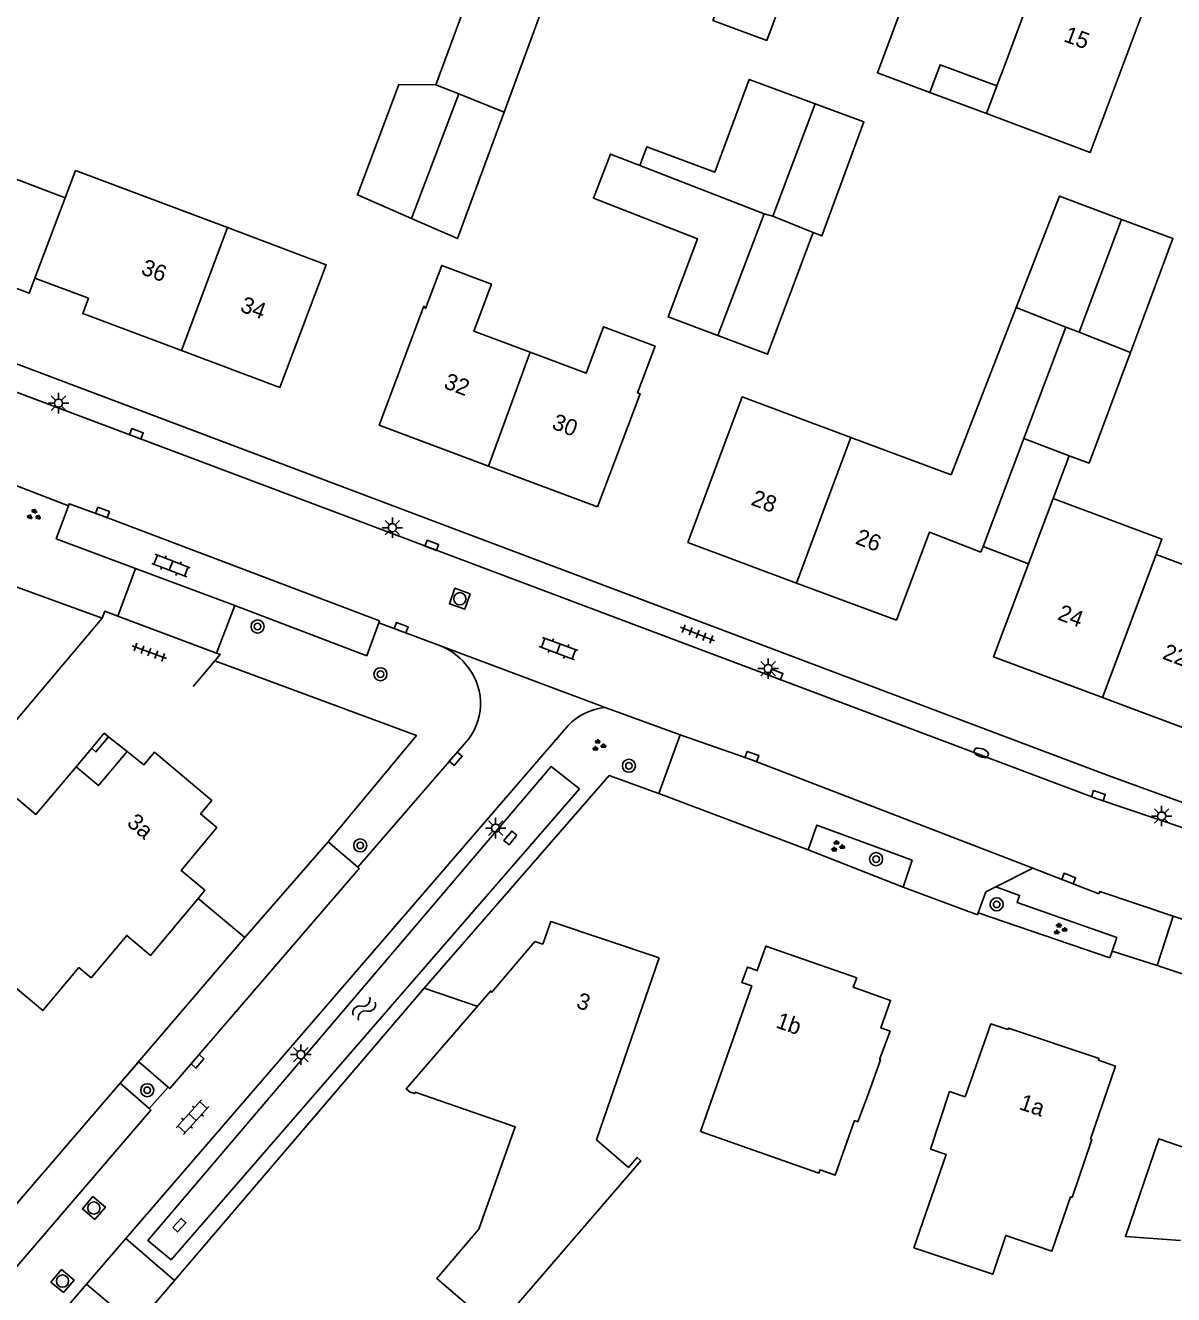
# Model space of a CAD drawing. Extents: x 136000 to 138005, y 398500 to 400500.
# Drawn here: x 137265.3 to 137335.5, y 399055.6 to 399133.2 of the extents above; entities that cross this region are included whole.
import ezdxf

# ---------------------------------------------------------------- set-up
doc = ezdxf.new("R2010")
doc.units = 0
for name, color, linetype in [('gg-afsc-erfafscheiding', 7, 'Continuous'), ('gg-afsc-hekwerk', 7, 'Continuous'), ('gg-anno-huisnummerreeks BGT', 7, 'Continuous'), ('gg-bbg-bijgebouw', 7, 'Continuous'), ('gg-bbg-gedigitaliseerde bebouwing', 7, 'Continuous'), ('gg-bbg-gedigitaliseerde bijgebouw', 7, 'Continuous'), ('gg-bbg-hoofdgebouw', 7, 'Continuous'), ('gg-bbg-luifel en loopbrug', 7, 'Continuous'), ('gg-bbg-onder overbouw', 7, 'Continuous'), ('gg-bbg-pand overbouw', 7, 'Continuous'), ('gg-bbg-pilaar onder overbouw', 7, 'Continuous'), ('gg-bbg-pilaar pand', 7, 'Continuous'), ('gg-bbg-tussenscheiding', 7, 'Continuous'), ('gg-knt-verharding', 7, 'Continuous'), ('gg-knt-verharding nz', 7, 'Continuous'), ('gg-kntw-bovenkant insteek waterloop', 7, 'Continuous'), ('gt-grn-groengrens', 7, 'Continuous'), ('gt-grn-vlakafsluiter', 7, 'Continuous'), ('gt-grn-weggrens', 7, 'Continuous'), ('gt-symb-boom', 7, 'Continuous'), ('gt-symb-brandkraan', 7, 'Continuous'), ('gt-symb-groenvak', 7, 'Continuous'), ('gt-symb-klinker verharding', 7, 'Continuous'), ('gt-symb-kolk', 7, 'Continuous'), ('gt-symb-kolk center center', 7, 'Continuous'), ('gt-symb-lichtmast', 7, 'Continuous'), ('gt-symb-rioolschacht', 7, 'Continuous'), ('gt-symb-tegel verharding', 7, 'Continuous'), ('gt-symb-watersymbool', 7, 'Continuous')]:
    doc.layers.add(name, color=color, linetype=linetype)

# ---------------------------------------------------------------- blocks, each defined once
blk = doc.blocks.new('gt0-KOLK')
at = {"layer": 'gt-symb-kolk'}
blk.add_lwpolyline([(0, 0), (0.375, 0), (0.375, 0.4), (-0.375, 0.4), (-0.375, 0), (0, 0)], dxfattribs=at)
blk = doc.blocks.new('gt0-BOOM')
at = {"layer": 'gt-symb-boom'}
for radius in [0.4, 0.2]:
    blk.add_circle((0, 0), radius, dxfattribs=at)
blk = doc.blocks.new('gt0-RS')
at = {"layer": 'gt-symb-rioolschacht'}
blk.add_lwpolyline([(-0.5, -0.5), (0.5, -0.5), (0.5, 0.5), (-0.5, 0.5)], close=True, dxfattribs=at)
blk.add_circle((0, 0), 0.375, dxfattribs=at)
blk = doc.blocks.new('gt0-KL1')
at = {"layer": 'gt-symb-klinker verharding'}
for p, q in [((-1.15, 0.3), (1.15, 0.3)), ((-1, -0.3), (-1, 0.3)), ((-0.5, 0.3), (-0.5, 0.45)), ((0, -0.3), (0, 0.3)), ((0.5, 0.3), (0.5, 0.45)), ((1, -0.3), (1, 0.3)), ((-1.15, -0.3), (1.15, -0.3)), ((-0.5, -0.45), (-0.5, -0.3)), ((0.5, -0.45), (0.5, -0.3))]:
    blk.add_line(p, q, dxfattribs=at)
blk = doc.blocks.new('gt0-LMAST')
at = {"layer": 'gt-symb-lichtmast'}
for p, q in [((-0.182, 0.173), (-0.447, 0.438)), ((-0.005, 0.246), (-0.005, 0.621)), ((0.172, 0.173), (0.437, 0.438)), ((-0.255, -0.004), (-0.63, -0.004)), ((-0.182, -0.181), (-0.447, -0.446)), ((-0.005, -0.254), (-0.005, -0.629)), ((0.437, -0.446), (0.172, -0.181)), ((0.245, -0.004), (0.62, -0.004))]:
    blk.add_line(p, q, dxfattribs=at)
blk.add_circle((-0.005, -0.004), 0.25, dxfattribs=at)
blk = doc.blocks.new('gt0-GRVAK')
at = {"layer": 'gt-symb-groenvak'}
for p, q in [((-0.11, 0.189), (-0.228, 0.24)), ((-0.182, 0.153), (0.088, 0.153)), ((-0.091, 0.211), (-0.156, 0.322)), ((-0.047, 0.214), (-0.047, 0.393)), ((-0.004, 0.211), (0.061, 0.322)), ((0.015, 0.189), (0.133, 0.24)), ((0.262, -0.052), (0.197, 0.059)), ((0.305, -0.049), (0.305, 0.13)), ((0.349, -0.052), (0.414, 0.059)), ((-0.245, -0.228), (-0.363, -0.177)), ((-0.318, -0.264), (-0.047, -0.264)), ((-0.226, -0.206), (-0.291, -0.095)), ((-0.183, -0.203), (-0.183, -0.024)), ((-0.139, -0.206), (-0.074, -0.095)), ((-0.12, -0.228), (-0.002, -0.177)), ((0.243, -0.074), (0.125, -0.023)), ((0.17, -0.11), (0.441, -0.11)), ((0.368, -0.074), (0.486, -0.023))]:
    blk.add_line(p, q, dxfattribs=at)
blk = doc.blocks.new('gt0-KOLKCC')
at = {"layer": 'gt-symb-kolk center center'}
blk.add_lwpolyline([(-0.375, 0.2), (0.375, 0.2), (0.375, -0.2), (-0.375, -0.2)], close=True, dxfattribs=at)
blk = doc.blocks.new('gt0-TEG1')
at = {"layer": 'gt-symb-tegel verharding'}
for p, q in [((-1.125, 0), (1.125, 0)), ((-0.9, -0.25), (-0.9, 0.25)), ((-0.45, -0.25), (-0.45, 0.25)), ((0, -0.25), (0, 0.25)), ((0.45, -0.25), (0.45, 0.25)), ((0.9, -0.25), (0.9, 0.25))]:
    blk.add_line(p, q, dxfattribs=at)
blk = doc.blocks.new('gt0-BR')
at = {"layer": 'gt-symb-brandkraan'}
for centre, radius, start, end in [((-0.244, 0), 0.206, 107.56694, 252.43307), ((0.599, -2.664), 3, 106.89205, 107.56694), ((0, -0.691), 0.938, 73.10799, 106.89205), ((-0.599, -2.664), 3, 72.43309, 73.10799), ((0.244, 0), 0.206, 287.56695, 72.43309), ((0.599, 2.664), 3, 252.43307, 253.10797), ((0, 0.691), 0.938, 253.10797, 286.89206), ((-0.599, 2.664), 3, 286.89206, 287.56695)]:
    blk.add_arc(centre, radius, start, end, dxfattribs=at)
blk = doc.blocks.new('gt0-WA')
at = {"layer": 'gt-symb-watersymbool'}
for centre, start, end in [((-0.323, 0.022), 28.07249, 151.92751), ((0.427, 0.422), 208.07248, 331.92751), ((-0.323, -0.428), 28.07249, 151.92751), ((0.427, -0.028), 208.07248, 331.92751)]:
    blk.add_arc(centre, 0.425, start, end, dxfattribs=at)

msp = doc.modelspace()

# ---------------------------------------------------------------- linework, layer by layer
at = {"layer": 'gg-afsc-erfafscheiding'}
for p, q in [((137242.806, 399064.736), (137270.001, 399096.999)), ((137274.433, 399056.505), (137289.699, 399074.373)), ((137289.699, 399074.373), (137292.929, 399073.264)), ((137272.066, 399053.734), (137274.433, 399056.505))]:
    msp.add_line(p, q, dxfattribs=at)
msp.add_lwpolyline([(137244.533, 399106.666), (137255.148, 399102.406), (137270.001, 399096.999)], dxfattribs=at)
at = {"layer": 'gg-afsc-hekwerk'}
for p, q in [((137304.058, 399086.273), (137303.469, 399086.491)), ((137278.74, 399077.47), (137275.868, 399079.858)), ((137271.1, 399068.564), (137278.74, 399077.47)), ((137261.636, 399057.547), (137271.1, 399068.564))]:
    msp.add_line(p, q, dxfattribs=at)
msp.add_lwpolyline([(137289.699, 399074.373), (137301.018, 399087.382), (137303.469, 399086.491)], dxfattribs=at)
at = {"layer": 'gg-bbg-bijgebouw'}
msp.add_lwpolyline([(137261.943, 399118.231), (137265.55, 399116.87), (137265.898, 399117.797)], dxfattribs=at)
at = {"layer": 'gg-bbg-gedigitaliseerde bebouwing'}
for p, q in [((137324.724, 399129.544), (137324.092, 399127.852)), ((137324.092, 399127.852), (137327.279, 399126.657)), ((137267.747, 399122.714), (137268.373, 399124.381)), ((137268.373, 399124.381), (137277.674, 399120.88)), ((137321.934, 399105.756), (137325.911, 399116.006)), ((137315.789, 399108.054), (137321.934, 399105.756)), ((137323.879, 399101.381), (137326.367, 399107.978)), ((137305.82, 399101.631), (137308.11, 399107.754)), ((137326.66, 399100.332), (137328.164, 399104.318)), ((137340.611, 399098.579), (137334.464, 399100.891))]:
    msp.add_line(p, q, dxfattribs=at)
for points in [[(137314.72, 399142.33), (137312.115, 399135.348), (137311.818, 399135.458), (137310.649, 399132.328), (137307.358, 399133.557), (137308.545, 399136.735), (137305.082, 399138.028)], [(137320.617, 399129.155), (137317.414, 399130.353), (137321.01, 399139.991)], [(137334.04, 399135.12), (137330.434, 399125.478), (137327.279, 399126.657)], [(137320.617, 399129.155), (137321.246, 399130.841), (137324.724, 399129.544)], [(137277.674, 399120.88), (137283.704, 399118.61), (137280.88, 399111.1)], [(137286.95, 399108.81), (137289.682, 399116.076), (137289.781, 399115.934), (137290.77, 399118.569), (137293.815, 399117.427), (137292.739, 399114.558), (137296.172, 399113.27)], [(137296.172, 399113.27), (137299.605, 399111.982), (137300.669, 399114.817), (137303.816, 399113.636), (137302.746, 399110.784), (137302.904, 399110.725), (137300.3, 399103.801)], [(137315.789, 399108.054), (137309.151, 399110.537), (137308.11, 399107.754)], [(137328.164, 399104.318), (137334.814, 399101.826), (137334.464, 399100.891)]]:
    msp.add_lwpolyline(points, dxfattribs=at)
at = {"layer": 'gg-bbg-gedigitaliseerde bijgebouw'}
for p, q in [((137264.208, 399124.048), (137267.747, 399122.714)), ((137330.355, 399106.477), (137332.891, 399113.249)), ((137329.148, 399106.929), (137326.367, 399107.978)), ((137329.148, 399106.929), (137330.355, 399106.477))]:
    msp.add_line(p, q, dxfattribs=at)
for points in [[(137290.418, 399129.623), (137292.812, 399136.135), (137297.03, 399134.584), (137294.591, 399127.95)], [(137313.612, 399128.447), (137309.569, 399129.943), (137307.472, 399124.271), (137303.313, 399125.832), (137302.882, 399124.684)], [(137290.418, 399129.623), (137288.147, 399129.631), (137285.614, 399122.881), (137288.927, 399121.437)], [(137313.612, 399128.447), (137316.592, 399127.345), (137314.013, 399120.372), (137313.496, 399120.58)], [(137294.591, 399127.95), (137291.745, 399120.21), (137288.927, 399121.437)], [(137307.654, 399114.279), (137304.612, 399115.421), (137306.406, 399120.2), (137300.046, 399122.674), (137301.098, 399125.378), (137302.882, 399124.684)], [(137332.347, 399121.381), (137328.547, 399122.797), (137325.911, 399116.006)], [(137332.891, 399113.249), (137335.487, 399120.21), (137332.347, 399121.381)], [(137313.496, 399120.58), (137310.702, 399113.135), (137307.654, 399114.279)]]:
    msp.add_lwpolyline(points, dxfattribs=at)
at = {"layer": 'gg-bbg-hoofdgebouw'}
for p, q in [((137265.898, 399117.797), (137269.169, 399116.569)), ((137280.88, 399111.1), (137274.85, 399113.37)), ((137293.625, 399106.305), (137286.95, 399108.81)), ((137300.3, 399103.801), (137293.625, 399106.305)), ((137312.475, 399099.15), (137305.82, 399101.631)), ((137323.742, 399101.037), (137323.879, 399101.381)), ((137326.66, 399100.332), (137324.516, 399094.643)), ((137318.59, 399096.871), (137312.475, 399099.15)), ((137331.19, 399092.142), (137324.516, 399094.643)), ((137337.28, 399089.861), (137331.19, 399092.142))]:
    msp.add_line(p, q, dxfattribs=at)
for points in [[(137274.85, 399113.37), (137268.82, 399115.64), (137269.169, 399116.569)], [(137318.59, 399096.871), (137320.598, 399102.259), (137323.742, 399101.037)], [(137271.539, 399088.841), (137272.56, 399088.036), (137273.205, 399088.8), (137276.705, 399085.845), (137276.027, 399085.029), (137277.021, 399084.197), (137274.839, 399081.578), (137276.289, 399080.363), (137275.868, 399079.858)], [(137268.407, 399087.905), (137265.96, 399085), (137263.128, 399087.364), (137257.34, 399080.464), (137260.445, 399077.874), (137260.498, 399077.925), (137266.376, 399073.001), (137268.582, 399075.629), (137269.329, 399075.007), (137271.515, 399077.601), (137272.963, 399076.374), (137275.868, 399079.858)], [(137304.069, 399076.226), (137297.44, 399078.443), (137296.955, 399077.068), (137296.476, 399077.225), (137293.829, 399074.127), (137293.766, 399074.203), (137288.604, 399068.219), (137288.846, 399068.01), (137289.119, 399067.924), (137289.148, 399068.009), (137295.267, 399065.887), (137293.045, 399059.635), (137290.469, 399056.627), (137294.087, 399053.528), (137302.955, 399063.816), (137302.716, 399064.021), (137302.193, 399063.413), (137300.241, 399065.094), (137304.069, 399076.226)], [(137306.601, 399065.616), (137313.838, 399063.069), (137313.909, 399063.27), (137314.839, 399062.94), (137316.023, 399066.276), (137316.21, 399066.205), (137316.867, 399067.926), (137317.606, 399069.989), (137317.551, 399070.008), (137318.191, 399071.74), (137317.628, 399071.948), (137318.217, 399073.624), (137315.942, 399074.429), (137316.148, 399074.998), (137310.592, 399076.952), (137310.065, 399075.452), (137309.461, 399075.664), (137309.129, 399074.72), (137309.733, 399074.508), (137306.601, 399065.616)], [(137319.653, 399058.493), (137324.471, 399056.884), (137325.262, 399059.256), (137328.075, 399058.295), (137329.221, 399061.606), (137329.316, 399061.574), (137330.532, 399065.118), (137330.437, 399065.151), (137331.97, 399069.614), (137330.943, 399069.975), (137330.975, 399070.07), (137325.425, 399071.938), (137325.4, 399071.851), (137324.344, 399072.191), (137322.784, 399067.732), (137321.815, 399068.052), (137320.653, 399064.532), (137321.612, 399064.199), (137319.653, 399058.493)], [(137348.291, 399060.254), (137349.341, 399063.349), (137347.121, 399064.102), (137347.218, 399064.386), (137338.781, 399067.276), (137337.697, 399064.101), (137334.621, 399065.155), (137332.577, 399059.18), (137335.944, 399058.946)]]:
    msp.add_lwpolyline(points, dxfattribs=at)
at = {"layer": 'gg-bbg-luifel en loopbrug'}
for p, q in [((137320.617, 399129.155), (137324.092, 399127.852)), ((137328.164, 399104.318), (137329.148, 399106.929)), ((137323.879, 399101.381), (137326.66, 399100.332))]:
    msp.add_line(p, q, dxfattribs=at)
at = {"layer": 'gg-bbg-onder overbouw'}
msp.add_lwpolyline([(137271.539, 399088.841), (137269.777, 399086.765), (137268.407, 399087.905)], dxfattribs=at)
at = {"layer": 'gg-bbg-pand overbouw'}
for p, q in [((137271.539, 399088.841), (137270.396, 399089.743)), ((137268.407, 399087.905), (137269.365, 399089.041))]:
    msp.add_line(p, q, dxfattribs=at)
at = {"layer": 'gg-bbg-pilaar onder overbouw'}
msp.add_lwpolyline([(137270.396, 399089.743), (137269.625, 399088.823), (137269.365, 399089.041)], dxfattribs=at)
at = {"layer": 'gg-bbg-pilaar pand'}
msp.add_lwpolyline([(137269.365, 399089.041), (137270.135, 399089.961), (137270.396, 399089.743)], dxfattribs=at)
at = {"layer": 'gg-bbg-tussenscheiding'}
for p, q in [((137325.162, 399130.717), (137327.693, 399137.493)), ((137325.162, 399130.717), (137324.724, 399129.544)), ((137291.813, 399129.063), (137288.927, 399121.437)), ((137290.418, 399129.623), (137291.813, 399129.063)), ((137291.813, 399129.063), (137294.591, 399127.95)), ((137311.024, 399121.574), (137313.612, 399128.447)), ((137310.488, 399121.726), (137302.882, 399124.684)), ((137265.898, 399117.797), (137267.747, 399122.714)), ((137310.488, 399121.726), (137307.654, 399114.279)), ((137311.024, 399121.574), (137310.488, 399121.726)), ((137313.496, 399120.58), (137311.024, 399121.574)), ((137329.747, 399114.487), (137332.347, 399121.381)), ((137274.85, 399113.37), (137277.674, 399120.88)), ((137325.911, 399116.006), (137328.942, 399114.805)), ((137328.942, 399114.805), (137326.367, 399107.978)), ((137328.942, 399114.805), (137329.747, 399114.487)), ((137329.747, 399114.487), (137332.891, 399113.249)), ((137293.625, 399106.305), (137296.172, 399113.27)), ((137314.755, 399105.277), (137315.789, 399108.054)), ((137312.475, 399099.15), (137314.755, 399105.277)), ((137331.19, 399092.142), (137334.464, 399100.891))]:
    msp.add_line(p, q, dxfattribs=at)
at = {"layer": 'gg-knt-verharding'}
for p, q in [((137267.947, 399103.86), (137264.519, 399105.189)), ((137267.947, 399103.86), (137267.19, 399101.858)), ((137272.043, 399100.04), (137267.19, 399101.858)), ((137270.959, 399097.124), (137272.043, 399100.04)), ((137272.043, 399100.04), (137278.113, 399097.766)), ((137270.959, 399097.124), (137277.008, 399094.854)), ((137278.113, 399097.766), (137277.008, 399094.854)), ((137278.113, 399097.766), (137286.183, 399094.703)), ((137286.183, 399094.703), (137286.93, 399096.705)), ((137290.705, 399095.312), (137286.93, 399096.705)), ((137276.897, 399094.382), (137275.579, 399092.825)), ((137305.347, 399089.874), (137300.773, 399091.542)), ((137298.5, 399090.438), (137271.463, 399059.067)), ((137292.412, 399089.605), (137285.634, 399081.778)), ((137304.058, 399086.273), (137305.347, 399089.874)), ((137313.183, 399082.832), (137304.058, 399086.273)), ((137278.74, 399077.47), (137283.834, 399083.315)), ((137283.834, 399083.315), (137285.634, 399081.778)), ((137323.536, 399078.861), (137318.991, 399080.549)), ((137323.582, 399078.986), (137323.536, 399078.861)), ((137331.78, 399076.646), (137331.629, 399076.227)), ((137334.52, 399075.752), (137331.78, 399076.646)), ((137341.047, 399073.625), (137334.52, 399075.752)), ((137274.041, 399068.33), (137272.247, 399069.877)), ((137272.891, 399067.007), (137271.1, 399068.564)), ((137274.041, 399068.33), (137272.891, 399067.007)), ((137269.048, 399056.267), (137271.463, 399059.067)), ((137271.463, 399059.067), (137274.433, 399056.505)), ((137265.027, 399051.605), (137269.048, 399056.267)), ((137269.048, 399056.267), (137272.066, 399053.734))]:
    msp.add_line(p, q, dxfattribs=at)
for points in [[(137388.12, 399067.557), (137352.135, 399078.769), (137330.863, 399085.959), (137230.888, 399123.562)], [(137245.505, 399119.812), (137331.53, 399087.381), (137338.37, 399084.901), (137351.83, 399080.501), (137389.9, 399068.651)], [(137270.959, 399097.124), (137270.16, 399097.424), (137270.001, 399096.999)], [(137277.008, 399094.854), (137277.227, 399094.772), (137276.897, 399094.382)], [(137318.991, 399080.549), (137319.536, 399082.2), (137313.702, 399084.345), (137313.183, 399082.832)], [(137324.654, 399080.562), (137324.054, 399080.256), (137323.582, 399078.986)], [(137331.78, 399076.646), (137332.052, 399077.478), (137325.957, 399079.617), (137326.108, 399080.047), (137324.654, 399080.562)]]:
    msp.add_lwpolyline(points, dxfattribs=at)
for centre, radius, start, end in [((137289.181, 399091.65), 3.966, 40.11803, 67.40393), ((137289.535, 399091.786), 3.61, 322.83434, 42.09397), ((137301.136, 399087.903), 3.657, 95.69348, 136.11837)]:
    msp.add_arc(centre, radius, start, end, dxfattribs=at)
at = {"layer": 'gg-knt-verharding nz'}
for p, q in [((137326.923, 399081.71), (137324.654, 399080.562)), ((137330.962, 399080.146), (137326.923, 399081.71)), ((137335.509, 399078.782), (137334.52, 399075.752)), ((137343.539, 399076.081), (137335.509, 399078.782))]:
    msp.add_line(p, q, dxfattribs=at)
for points in [[(137286.93, 399096.705), (137286.964, 399096.839), (137269.959, 399103.272), (137267.985, 399103.999), (137267.947, 399103.86)], [(137305.347, 399089.874), (137309.668, 399088.348), (137326.923, 399081.71)], [(137285.634, 399081.778), (137285.733, 399081.694), (137274.139, 399068.245), (137274.041, 399068.33)], [(137335.509, 399078.782), (137331.02, 399080.292), (137330.962, 399080.146)], [(137272.891, 399067.007), (137272.989, 399066.922), (137261.458, 399053.503), (137261.358, 399053.587)]]:
    msp.add_lwpolyline(points, dxfattribs=at)
at = {"layer": 'gg-kntw-bovenkant insteek waterloop'}
msp.add_lwpolyline([(137274.218, 399057.77), (137272.795, 399058.95), (137297.472, 399087.928), (137299.193, 399086.555), (137274.218, 399057.77)], dxfattribs=at)
at = {"layer": 'gt-grn-groengrens'}
for p, q in [((137313.183, 399082.832), (137318.991, 399080.549)), ((137323.582, 399078.986), (137331.629, 399076.227))]:
    msp.add_line(p, q, dxfattribs=at)
msp.add_lwpolyline([(137283.834, 399083.315), (137289.22, 399089.828), (137276.897, 399094.382)], dxfattribs=at)
at = {"layer": 'gt-grn-vlakafsluiter'}
msp.add_line((137271.1, 399068.564), (137272.247, 399069.877), dxfattribs=at)
at = {"layer": 'gt-grn-weggrens'}
msp.add_line((137290.705, 399095.312), (137300.773, 399091.542), dxfattribs=at)

# ---------------------------------------------------------------- block references
at = {"layer": 'gt-symb-boom'}
for p in [(137279.509, 399096.49), (137287.022, 399093.571), (137302.221, 399087.974), (137285.791, 399083.106), (137317.334, 399082.263), (137324.709, 399079.5), (137272.766, 399068.13)]:
    msp.add_blockref('gt0-BOOM', p, dxfattribs=at)
at = {"layer": 'gt-symb-brandkraan', "rotation": -20.120165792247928}
msp.add_blockref('gt0-BR', (137323.766, 399088.771), dxfattribs=at)
at = {"layer": 'gt-symb-groenvak', "rotation": -20.864661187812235}
msp.add_blockref('gt0-GRVAK', (137265.818, 399103.306), dxfattribs=at)
at = {"layer": 'gt-symb-groenvak'}
for p in [(137300.358, 399089.215), (137314.96, 399083.042), (137328.564, 399077.982)]:
    msp.add_blockref('gt0-GRVAK', p, dxfattribs=at)
at = {"layer": 'gt-symb-klinker verharding'}
for p, rotation in [((137274.216, 399100.213), -21.152645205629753), ((137297.914, 399095.14), -20.428617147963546), ((137275.532, 399066.485), 47.75715663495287)]:
    msp.add_blockref('gt0-KL1', p, dxfattribs=dict(at, rotation=rotation))
at = {"layer": 'gt-symb-kolk'}
for p, rotation in [((137272.028, 399108.083), -20.663302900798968), ((137269.959, 399103.272), -20.737148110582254), ((137290.093, 399101.271), -20.556045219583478), ((137288.222, 399096.235), -20.428617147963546), ((137311.146, 399093.369), -20.556045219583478), ((137291.476, 399088.534), -131.148195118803), ((137309.668, 399088.348), -19.44809211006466), ((137330.863, 399085.959), -18.67058341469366), ((137329.041, 399080.89), -21.480730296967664), ((137275.685, 399070.034), -130.70074480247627)]:
    msp.add_blockref('gt0-KOLK', p, dxfattribs=dict(at, rotation=rotation))
at = {"layer": 'gt-symb-kolk center center'}
for p, rotation in [((137294.97, 399083.564), -129.1966888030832), ((137274.73, 399059.882), 46.37742658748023)]:
    msp.add_blockref('gt0-KOLKCC', p, dxfattribs=dict(at, rotation=rotation))
at = {"layer": 'gt-symb-lichtmast'}
for p in [(137267.34, 399110.153), (137287.762, 399102.533), (137310.737, 399093.922), (137334.8, 399084.901), (137294.075, 399084.16), (137282.16, 399070.317)]:
    msp.add_blockref('gt0-LMAST', p, dxfattribs=at)
at = {"layer": 'gt-symb-rioolschacht'}
for p, rotation in [((137291.881, 399098.186), 160.36929772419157), ((137269.499, 399060.931), 49.62237024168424), ((137267.582, 399056.465), 49.98904227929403)]:
    msp.add_blockref('gt0-RS', p, dxfattribs=dict(at, rotation=rotation))
at = {"layer": 'gt-symb-tegel verharding'}
for p, rotation in [((137306.414, 399096.035), -21.535364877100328), ((137272.894, 399094.926), -20.247501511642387)]:
    msp.add_blockref('gt0-TEG1', p, dxfattribs=dict(at, rotation=rotation))
at = {"layer": 'gt-symb-watersymbool', "rotation": 47.95744984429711}
msp.add_blockref('gt0-WA', (137285.99, 399073.085), dxfattribs=at)

# ---------------------------------------------------------------- texts
at = {"layer": 'gg-anno-huisnummerreeks BGT'}
for s, rotation, p in [('15', 339.5, (137328.751, 399132.293)), ('36', 339.4, (137272.324, 399118.06)), ('34', 339.4, (137278.389, 399115.777)), ('32', 339.4, (137290.838, 399111.09)), ('30', 339.4, (137297.448, 399108.609)), ('28', 339.6, (137309.626, 399103.947)), ('26', 339.6, (137316.01, 399101.567)), ('24', 339.4, (137328.374, 399096.936)), ('22', 339.4, (137334.783, 399094.534)), ('3a', 319.8, (137271.459, 399084.385)), ('3', 341.5, (137298.943, 399073.195)), ('1b', 340.6, (137311.144, 399071.987)), ('1a', 341.4, (137326.028, 399066.987))]:
    msp.add_text(s, height=1, rotation=rotation, dxfattribs=at).set_placement(p)

doc.saveas('drawing.dxf')
